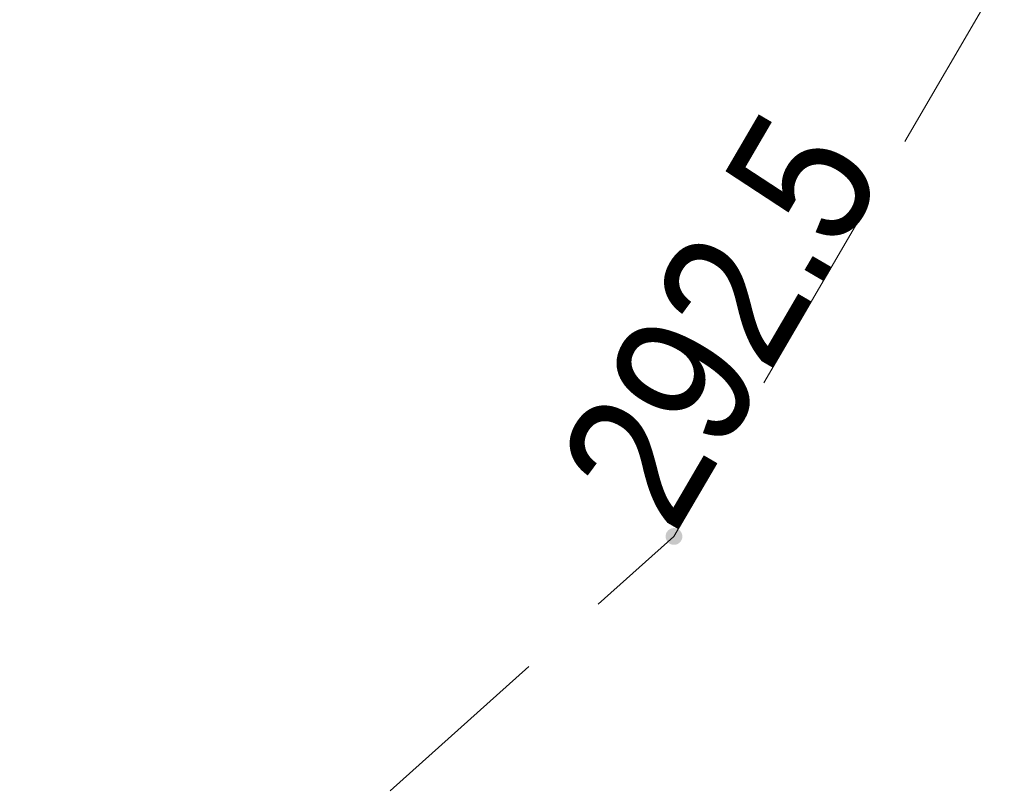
# Model space of a CAD drawing. Header units: metres. Extents: x 7527663 to 7537587, y 5492976 to 5503267.
# Tile 434 of 656: x 7532002.67 to 7532007.95, y 5499179.15 to 5499183.28. Entities that reach past the tile are written whole.
import ezdxf

# ---------------------------------------------------------------- set-up
doc = ezdxf.new("R2010")
doc.units = ezdxf.units.M
doc.linetypes.add('1.0_0.5', pattern=[1.5, 1, -0.5])
doc.layers.get('0').update_dxf_attribs({"color": 2, "lineweight": 5})
doc.styles.get("Standard").update_dxf_attribs({"font": 'Working1250', "width": 0.75})

# ---------------------------------------------------------------- blocks, each defined once
blk = doc.blocks.new('PW01')
at = {"linetype": 'Continuous', "lineweight": 13}
h = blk.add_hatch(color=0, dxfattribs=at)
edge = h.paths.add_edge_path()
edge.add_arc((0, 0), 0.045, 0, 360)

msp = doc.modelspace()

# ---------------------------------------------------------------- linework, layer by layer
at = {"layer": 'skarpa nieumocniona', "color": 7, "linetype": '1.0_0.5', "lineweight": 18, "flags": 128}
msp.add_lwpolyline([(7531997.69, 5499164.2), (7532006.99, 5499169.66), (7532010.01, 5499171.94), (7532021.59, 5499183.29), (7532024.86, 5499190.55), (7532026.33, 5499201.36), (7532017.4, 5499202.08), (7532012.03, 5499190.52), (7532006.18, 5499180.51), (7531994.14, 5499169.73)], close=True, dxfattribs=at)
msp.add_lwpolyline([(7531997.69, 5499164.2), (7532006.99, 5499169.66), (7532010.01, 5499171.94), (7532021.59, 5499183.29), (7532024.86, 5499190.55), (7532026.33, 5499201.36), (7532017.4, 5499202.08), (7532012.03, 5499190.52), (7532006.18, 5499180.51), (7531994.14, 5499169.73)], close=True, dxfattribs=at)

# ---------------------------------------------------------------- block references
at = {"layer": 'pikieta naturalna', "color": 7, "linetype": 'CONTINUOUS', "lineweight": 13}
msp.add_blockref('PW01', (7532006.18, 5499180.51), dxfattribs=at)

# ---------------------------------------------------------------- texts
at = {"layer": 'pikieta naturalna-Atr2', "color": 7, "width": 0.9}
msp.add_text('292.5', height=0.75, rotation=59.697, dxfattribs=at).set_placement((7532006.18, 5499180.51))

doc.saveas('drawing.dxf')
